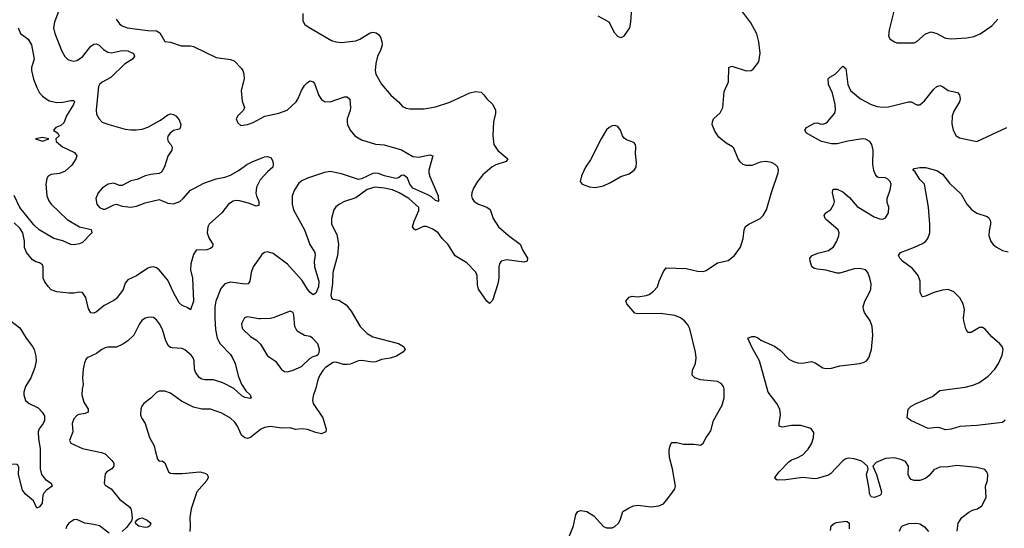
# Model space of a CAD drawing. Header units: inches. Extents: x 1771504 to 1971212, y 471788 to 643615.
# Tile 265 of 587: x 1828310 to 1835224, y 609453 to 613027. Entities that reach past the tile are written whole.
import ezdxf

# ---------------------------------------------------------------- set-up
doc = ezdxf.new("R2010")
doc.units = ezdxf.units.IN
doc.header["$MEASUREMENT"] = 0
for name, color, linetype in [('B8620', 7, 'Continuous'), ('B8621', 7, 'Continuous'), ('B8630', 7, 'Continuous'), ('B8631', 7, 'Continuous')]:
    doc.layers.add(name, color=color, linetype=linetype)

msp = doc.modelspace()

# ---------------------------------------------------------------- linework, layer by layer
at = {"layer": 'B8620', "color": 5}
for points, elevation in [([(1828454.3, 610000), (1828453, 609870), (1828463, 609830), (1828490, 609796.3), (1828530.8, 609770), (1828538.8, 609750), (1828499, 609721), (1828479.5, 609700.5), (1828473.3, 609686.7), (1828466.8, 609630), (1828450, 609604), (1828430, 609595.3), (1828406, 609646), (1828350, 609692.3), (1828330, 609722), (1828301.6, 609830), (1828303.3, 609883.3), (1828297.7, 609897.7), (1828290, 609902), (1828250, 609903.1), (1828228.3, 609928.3), (1828216.3, 610000)], 440), ([(1828815.8, 610000), (1828885.5, 609985.5), (1828910, 609975.6), (1828957.3, 609930), (1828970.7, 609910), (1828970.7, 609890), (1828957.3, 609870), (1828922, 609850), (1828910, 609836), (1828902, 609770), (1828910, 609756.3), (1828951.1, 609731.1), (1829010, 609658.2), (1829082.3, 609602.3), (1829091.1, 609590), (1829095.9, 609570), (1829098.7, 609521.3), (1829095.2, 609504.8), (1829060.5, 609459.5), (1829029, 609431)], 460), ([(1829261.7, 610000), (1829278, 609938), (1829290, 609925.5), (1829310, 609926), (1829330, 609914), (1829356, 609850), (1829370, 609840.7), (1829390, 609837.3), (1829450, 609838.4), (1829574, 609850), (1829610, 609840.7), (1829626, 609830), (1829630, 609822), (1829632.7, 609810), (1829623, 609790), (1829554.7, 609710), (1829514.7, 609590), (1829504.4, 609530), (1829507.3, 609470), (1829503.5, 609430)], 480), ([(1828938.2, 609418.2), (1828870, 609469.6), (1828830, 609480.5), (1828768.1, 609488.1), (1828710, 609514), (1828690, 609511.6), (1828654.8, 609490), (1828640.5, 609470), (1828633, 609450)], 460)]:
    msp.add_lwpolyline(points, dxfattribs=dict(at, elevation=elevation))
at = {"layer": 'B8620', "color": 5, "elevation": 460}
msp.add_lwpolyline([(1829190, 609459.3), (1829147, 609467), (1829125.1, 609485.1), (1829124.1, 609495.9), (1829132.7, 609510), (1829150, 609523), (1829170, 609527.3), (1829204.7, 609510), (1829231.3, 609490), (1829224.7, 609470), (1829210, 609461.2)], close=True, dxfattribs=at)
at = {"layer": 'B8621', "color": 5}
for points, elevation in [([(1828590.8, 613109.2), (1828553.5, 613010), (1828546.5, 612970), (1828557.4, 612930), (1828605.7, 612805.7), (1828626.9, 612766.9), (1828647.7, 612747.7), (1828670, 612738.7), (1828690, 612736), (1828710, 612739.6), (1828750, 612765.8), (1828810, 612839.7), (1828830, 612853.4), (1828850, 612856.9), (1828868.2, 612848.2), (1828898.2, 612818.2), (1828930, 612798.3), (1828953.9, 612793.9), (1829030, 612809.3), (1829070, 612808.2), (1829108.5, 612790), (1829115.6, 612770), (1829102, 612750), (1829047, 612713), (1828950, 612620.3), (1828890, 612587.5), (1828870, 612571.1), (1828862.2, 612557.8), (1828846, 612390), (1828850, 612361.6), (1828867.6, 612330), (1828890, 612306.7), (1828934.8, 612290), (1829050, 612258.4), (1829090, 612252.4), (1829127.1, 612252.9), (1829170, 612258), (1829210, 612272.4), (1829299.4, 612320.6), (1829350, 612357.6), (1829370, 612363.9), (1829390, 612360.8), (1829406.7, 612350), (1829430, 612322), (1829440.3, 612290), (1829436.1, 612263.9), (1829430, 612257.2), (1829390, 612247.3), (1829366.8, 612230), (1829350.7, 612209.3), (1829347.3, 612190), (1829353, 612170), (1829370.3, 612150.3), (1829380.3, 612130), (1829377.4, 612110), (1829350, 612066.6), (1829327.2, 611992.8), (1829305.3, 611954.7), (1829290, 611945.1), (1829230, 611939.1), (1829190, 611928.4), (1829135.3, 611904.7), (1829090, 611893.5), (1829030, 611860.5), (1829010, 611861.6), (1828970, 611878.9), (1828930.8, 611870), (1828890, 611842.9), (1828860.4, 611810), (1828845.5, 611770), (1828850.6, 611730), (1828870, 611706), (1828895.6, 611695.6), (1828910, 611696), (1828970, 611726), (1828990, 611730.4), (1829030, 611716.5), (1829090, 611710.3), (1829130, 611717.4), (1829190, 611740.3), (1829290, 611762), (1829350, 611737.3), (1829390, 611733.2), (1829434, 611750), (1829458, 611770), (1829510, 611827.6), (1829536.6, 611843.4), (1829602.4, 611877.6), (1829690, 611908.7), (1829750, 611919.7), (1829790, 611933.4), (1829850.4, 611969.6), (1829904.8, 612010), (1829946, 612030), (1830000, 612050.6)], 440), ([(1828988.2, 613030), (1829010, 612998), (1829030, 612983.7), (1829064.7, 612970), (1829210, 612950.2), (1829270, 612947.9), (1829294.2, 612934.2), (1829330, 612873), (1829370, 612868.4), (1829444, 612844), (1829510, 612843.9), (1829530, 612839.2), (1829690, 612761.6), (1829790, 612747.2), (1829816.5, 612736.5), (1829865.6, 612685.6), (1829876.5, 612670), (1829884.9, 612644.9), (1829885.2, 612610), (1829864.9, 612530), (1829873.1, 612453.1), (1829887.7, 612410), (1829880.7, 612390), (1829842.8, 612350), (1829830.8, 612330), (1829840.7, 612300.7), (1829862, 612282), (1829910, 612290.6), (1829950, 612304.9), (1830000, 612331.5)], 460), ([(1828298.3, 612970), (1828316, 612930), (1828370, 612888.9), (1828394, 612850), (1828411, 612750), (1828393.8, 612690), (1828394, 612670), (1828407.7, 612607.7), (1828430.2, 612550.2), (1828450, 612513), (1828469.2, 612489.2), (1828517.4, 612457.4), (1828570, 612444.9), (1828614, 612446), (1828670, 612459.5), (1828690, 612458.8), (1828694.9, 612450), (1828688.2, 612430), (1828638.5, 612350), (1828619, 612301), (1828598, 612282), (1828562.8, 612270), (1828548.2, 612250), (1828578, 612230), (1828587.7, 612210), (1828562.8, 612190), (1828564.9, 612170), (1828610, 612134), (1828694.2, 612094.2), (1828710.4, 612070.4), (1828705.3, 612050), (1828675.5, 612004.5), (1828630, 611962.6), (1828590, 611946), (1828530, 611939.6), (1828510, 611926), (1828500.4, 611910), (1828493.7, 611870), (1828500.9, 611790), (1828514.5, 611754.5), (1828530, 611730.5), (1828643.4, 611623.4), (1828730, 611571.6), (1828811.6, 611551.6), (1828817.6, 611530), (1828750, 611461.4), (1828730, 611450.9), (1828690, 611444.2), (1828670, 611447.8), (1828613.5, 611473.5), (1828550, 611488), (1828446, 611550), (1828410, 611586.3), (1828310, 611707.1), (1828270, 611792.3)], 420), ([(1830000, 611903.1), (1829998.5, 611901.5), (1829972.7, 611850), (1829968.8, 611808.8), (1829971.7, 611790), (1829988.4, 611750), (1829990, 611722), (1829970, 611716.2), (1829917.4, 611737.4), (1829853.1, 611753.1), (1829830, 611755.4), (1829808.3, 611751.8), (1829776.1, 611730), (1829729.1, 611670), (1829639.7, 611590), (1829631.3, 611570), (1829625.7, 611530), (1829639.5, 611490), (1829665.3, 611450), (1829664.4, 611430), (1829650, 611418), (1829624.7, 611410), (1829550, 611406.6), (1829530, 611377.2), (1829511.4, 611310), (1829510.2, 611270), (1829522.3, 611210), (1829530.1, 611050), (1829510, 610988.7), (1829484.8, 611004.8), (1829450, 611018), (1829430, 611036.9), (1829390, 611109.6), (1829350, 611197.3), (1829290, 611269.6), (1829270, 611284.2), (1829250, 611289.7), (1829230, 611288.2), (1829210, 611280.4), (1829130, 611225.7), (1829070, 611199.7), (1829050, 611175.1), (1829036.1, 611130), (1828990, 611068.5), (1828970, 611053.1), (1828902.7, 611017.3), (1828850, 610974.7), (1828830, 610964.5), (1828810, 610966.6), (1828793.9, 610993.9), (1828774.9, 611074.9), (1828750, 611109), (1828730, 611112.7), (1828690, 611105.1), (1828654.6, 611105.4), (1828570, 611114.7), (1828530, 611129.6), (1828510, 611151.8), (1828483, 611190), (1828474.7, 611210), (1828473.7, 611290), (1828470, 611304), (1828450, 611317.6), (1828424.2, 611324.2), (1828399.1, 611339.1), (1828358.7, 611390), (1828344.8, 611424.8), (1828343.2, 611470), (1828332.4, 611530), (1828310, 611562.6), (1828270, 611599.3)], 440), ([(1830000, 611362.4), (1829950.2, 611290), (1829935.5, 611250), (1829927, 611190), (1829914, 611170), (1829892.7, 611167.3), (1829790, 611182.6), (1829750.2, 611169.8), (1829723.1, 611136.9), (1829686.4, 611050), (1829679.7, 611010), (1829679.4, 610930), (1829685.4, 610850), (1829697.5, 610790), (1829718.2, 610750), (1829790, 610673.2), (1829805, 610650), (1829822, 610610), (1829843.3, 610523.3), (1829866.5, 610466.5), (1829898.5, 610418.5), (1829928, 610390), (1829936.3, 610370), (1829930, 610364.5), (1829890, 610372.8), (1829870, 610383.8), (1829814.1, 610434.1), (1829736, 610476), (1829670, 610496), (1829610, 610495.8), (1829590, 610499.8), (1829570, 610513.5), (1829544.4, 610550), (1829538.2, 610570), (1829535.4, 610630), (1829528.9, 610650), (1829513.6, 610670), (1829470, 610707.9), (1829450, 610717.4), (1829381.3, 610721.3), (1829370, 610723.5), (1829355.5, 610735.5), (1829336.4, 610770), (1829312.8, 610850), (1829291.5, 610890), (1829270, 610918.4), (1829250, 610933.6), (1829237.1, 610937.1), (1829210, 610935.1), (1829191.5, 610928.5), (1829168.1, 610911.9), (1829152.2, 610890), (1829111.6, 610810), (1829069.1, 610770), (1829034.2, 610745.8), (1828990, 610725.5), (1828930, 610726.6), (1828910, 610721.8), (1828886.5, 610710), (1828850, 610681), (1828788, 610652), (1828777.4, 610642.6), (1828764, 610616), (1828755.6, 610570), (1828751.3, 610510), (1828756.3, 610463.7), (1828748.8, 610430), (1828747, 610390), (1828759.5, 610339.5), (1828790.4, 610290), (1828790.4, 610270), (1828770, 610258.7), (1828726.3, 610253.7), (1828710, 610245.7), (1828690, 610222.4), (1828679.2, 610190), (1828682.4, 610130), (1828659.5, 610070), (1828670, 610050.7), (1828750, 610013.7), (1828815.8, 610000)], 460), ([(1828250, 610907.2), (1828310, 610861.6), (1828354.3, 610790), (1828399.5, 610730), (1828410.4, 610710), (1828422.7, 610662.7), (1828425.8, 610630), (1828417.3, 610582.7), (1828387.7, 610510), (1828350, 610449.5), (1828338, 610410), (1828338.5, 610390), (1828350.3, 610350.3), (1828376, 610330), (1828440.5, 610300.5), (1828468.5, 610268.5), (1828483, 610243), (1828483, 610210), (1828475.5, 610190), (1828447.6, 610152.4), (1828439.5, 610130), (1828442.4, 610082.4), (1828454.4, 610014.4), (1828454.3, 610000)], 440), ([(1830000, 610925.4), (1829990, 610925.1), (1829910, 610938.5), (1829888.4, 610931.6), (1829868.1, 610890), (1829869.1, 610870), (1829875.6, 610855.6), (1829930, 610799.5), (1829973.7, 610773.7), (1829994.5, 610754.5), (1830000, 610745.6)], 480), ([(1830000, 610147.1), (1829930, 610091), (1829910, 610084.4), (1829890, 610088.2), (1829867.3, 610107.3), (1829839.3, 610170), (1829819.5, 610199.5), (1829790, 610226), (1829730, 610262.6), (1829650, 610290.8), (1829590, 610290.8), (1829530, 610303.1), (1829445.9, 610345.9), (1829370, 610403.6), (1829330, 610416.9), (1829290, 610415.8), (1829270, 610407.6), (1829230, 610367.3), (1829180.5, 610330), (1829167.8, 610312.2), (1829160.3, 610290), (1829158.9, 610250), (1829166.3, 610230), (1829191.4, 610190), (1829222, 610090), (1829253.1, 610033.1), (1829261.7, 610000)], 480)]:
    msp.add_lwpolyline(points, dxfattribs=dict(at, elevation=elevation))
at = {"layer": 'B8621', "color": 5, "elevation": 420}
msp.add_lwpolyline([(1828470, 612199.1), (1828422, 612190), (1828470, 612173), (1828510, 612187.3), (1828514, 612190)], close=True, dxfattribs=at)
at = {"layer": 'B8630', "color": 5}
for points, elevation in [([(1832170, 609400.5), (1832197.7, 609470), (1832214.8, 609550), (1832229.7, 609570), (1832250, 609579), (1832291.5, 609571.5), (1832341.5, 609541.5), (1832410, 609464.9), (1832430, 609455.5), (1832470, 609455.5), (1832490, 609464.9), (1832514, 609490), (1832525.6, 609510), (1832546, 609570), (1832590, 609597.6), (1832619, 609610), (1832650, 609616.5), (1832744.4, 609604.4), (1832798, 609610), (1832830, 609624), (1832852.3, 609650), (1832890, 609698.8), (1832909.4, 609730), (1832915.1, 609750), (1832894, 609870), (1832873.6, 609950), (1832869.6, 609990.4), (1832871, 610000)], 480), ([(1834891.8, 609431.8), (1834900.7, 609490), (1834925.6, 609530), (1834973.7, 609566.3), (1834999.8, 609580.2), (1835036, 609590), (1835066.6, 609610), (1835096, 609670), (1835092.3, 609750), (1835105.2, 609790), (1835108.7, 609830), (1835102, 609850), (1835086, 609866), (1835030, 609880.9), (1834890, 609893.3), (1834830, 609884.7), (1834770, 609882.6), (1834730, 609863), (1834696.1, 609823.9), (1834670, 609804), (1834630, 609789.7), (1834590, 609787.8), (1834570, 609796.2), (1834555.6, 609815.6), (1834549.7, 609830), (1834552, 609890), (1834530, 609921.6), (1834496.6, 609936.6), (1834450, 609948), (1834390, 609943.6), (1834324.5, 609915.5), (1834300.7, 609890), (1834326.4, 609830), (1834360.4, 609710), (1834356.3, 609690), (1834350, 609682.7), (1834310, 609669.3), (1834290, 609673.2), (1834276.6, 609696.6), (1834275.8, 609730), (1834255.8, 609830), (1834267.3, 609870), (1834263.7, 609890), (1834224.1, 609924.1), (1834170, 609941.1), (1834130, 609946), (1834110, 609940.5), (1834090, 609927.3), (1834004, 609836), (1833990, 609826.9), (1833910, 609803.1), (1833890, 609800.5), (1833810, 609809.7), (1833690, 609794.7), (1833632.1, 609792.1), (1833619.3, 609799.3), (1833612.7, 609810), (1833642, 609850), (1833710, 609920.5), (1833730, 609934.4), (1833770, 609948.5), (1833809.4, 609970), (1833837.6, 610000)], 460), ([(1834003.6, 609436.4), (1834008.3, 609470), (1834030, 609487.4), (1834046.1, 609493.9), (1834110, 609503.7), (1834121.1, 609501.1), (1834134.8, 609490), (1834135.5, 609450)], 460), ([(1834487, 609433), (1834498.7, 609461.3), (1834509.8, 609470.2), (1834554, 609486), (1834608.7, 609488.7), (1834630, 609483.9), (1834663.1, 609463.1), (1834690.4, 609430)], 460)]:
    msp.add_lwpolyline(points, dxfattribs=dict(at, elevation=elevation))
at = {"layer": 'B8631', "color": 5}
for points, elevation in [([(1834478, 613210), (1834416, 612956), (1834411.1, 612911.1), (1834422, 612890), (1834452, 612870), (1834470, 612864), (1834590, 612864.9), (1834610, 612874), (1834670, 612928.2), (1834710, 612941.3), (1834750, 612930.4), (1834810, 612897), (1834850, 612892.2), (1834961.2, 612898.8), (1835010, 612908.4), (1835054, 612926), (1835136.6, 612983.4), (1835177.2, 613030)], 480), ([(1830297, 613070), (1830298.7, 613018.7), (1830313.3, 612993.3), (1830335.3, 612975.3), (1830500.5, 612880.5), (1830530, 612870.3), (1830570, 612866.5), (1830670, 612879.1), (1830698.4, 612890), (1830770, 612933.1), (1830790, 612938.3), (1830813.1, 612933.1), (1830830, 612922.4), (1830843.7, 612903.7), (1830853.9, 612873.9), (1830854.6, 612850), (1830843.1, 612810), (1830823.2, 612770), (1830810, 612719), (1830804.9, 612670), (1830810, 612644.9), (1830850, 612572.4), (1830916, 612496), (1830970, 612450.3), (1830997.6, 612417.6), (1831023.8, 612403.8), (1831050, 612399.2), (1831150, 612400.2), (1831230, 612415.2), (1831330, 612446.4), (1831470, 612512.7), (1831510, 612522.3), (1831550, 612517.6), (1831570, 612498.7), (1831590.1, 612470), (1831631.9, 612430), (1831650.8, 612390), (1831651.9, 612368.1), (1831636.9, 612310), (1831631.6, 612210), (1831639.5, 612150), (1831666.8, 612106.8), (1831737.3, 612050), (1831726.8, 612030), (1831653.1, 612006.9), (1831627.3, 611992.7), (1831563.1, 611936.9), (1831524.4, 611890), (1831496.2, 611843.8), (1831483.8, 611810), (1831481.6, 611790), (1831486, 611770), (1831502, 611750), (1831530.7, 611730), (1831590, 611708.5), (1831613.8, 611693.8), (1831634.9, 611630), (1831671.1, 611571.1), (1831742, 611510), (1831823.1, 611450), (1831844, 611404), (1831875.8, 611350), (1831873, 611330), (1831850, 611324), (1831730, 611339.3), (1831690, 611329.6), (1831678.3, 611310), (1831674.7, 611290), (1831674.6, 611210), (1831667, 611170), (1831630, 611052.7), (1831610, 611032.7), (1831590, 611049.2), (1831532.2, 611132.2), (1831524.4, 611164.4), (1831522, 611230), (1831512.3, 611252.3), (1831450, 611318.3), (1831366.7, 611366.7), (1831315.4, 611450), (1831276, 611490), (1831248.2, 611528.2), (1831210, 611554.6), (1831165.5, 611574.5), (1831145.5, 611574.5), (1831090, 611548), (1831076.4, 611556.4), (1831068.7, 611570), (1831079, 611610), (1831113.2, 611686.8), (1831112.3, 611707.7), (1831043.1, 611770), (1830973.7, 611810), (1830928.3, 611830), (1830870, 611843.9), (1830804.7, 611850), (1830750, 611834.5), (1830670, 611774.6), (1830591, 611749), (1830554.9, 611730), (1830529.3, 611710.7), (1830516, 611690), (1830498.5, 611630), (1830498.9, 611590), (1830536.4, 611516.4), (1830549.6, 611449.6), (1830540.7, 611370), (1830509.6, 611250), (1830506.4, 611173.6), (1830494.9, 611090), (1830499.1, 611070), (1830510, 611063.7), (1830550, 611057), (1830602.7, 611022.7), (1830638.5, 610978.5), (1830700.6, 610870), (1830750, 610820.9), (1830790, 610799), (1830970.9, 610750.9), (1831004.9, 610730), (1831016.3, 610710), (1831000.7, 610690), (1830956.5, 610663.5), (1830911.3, 610648.7), (1830850, 610638.3), (1830810, 610623.1), (1830790, 610621), (1830710, 610632.8), (1830690, 610629.8), (1830630, 610605.1), (1830610, 610602.7), (1830583.8, 610603.8), (1830530, 610619.6), (1830510, 610618), (1830457.5, 610582.5), (1830437.5, 610562.5), (1830417.1, 610530), (1830403.8, 610496.2), (1830390, 610437.2), (1830370, 610384), (1830366.3, 610350), (1830370.4, 610330), (1830437.4, 610230), (1830462.4, 610150), (1830459.1, 610130), (1830430, 610117.4), (1830390, 610125.1), (1830330, 610147.1), (1830290, 610151), (1830247.5, 610147.5), (1830210, 610158), (1830150, 610157.7), (1830070, 610167.9), (1830030, 610161.1), (1830003.7, 610150), (1830000, 610147.1)], 480), ([(1832604.9, 613110), (1832599, 613010), (1832591.8, 612970), (1832550, 612907.3), (1832530, 612898.4), (1832510, 612907.8), (1832490, 612932), (1832448, 613008), (1832372, 613052)], 480), ([(1832871, 610000), (1832874.8, 610025.2), (1832884, 610050), (1832890, 610054.8), (1832924.5, 610055.5), (1832970, 610044.4), (1833045.2, 610045.2), (1833090, 610037.3), (1833110, 610051), (1833129.6, 610090.4), (1833162, 610138), (1833182.9, 610210), (1833242.7, 610317.3), (1833256.2, 610370), (1833257, 610430), (1833252, 610450), (1833236, 610470), (1833210, 610484.5), (1833090, 610495.1), (1833049.8, 610509.8), (1833032.3, 610530), (1833035.3, 610564.7), (1833055.6, 610610), (1833059.6, 610650), (1833056.3, 610690), (1833015.2, 610855.2), (1833002.6, 610882.6), (1832977, 610910), (1832950, 610932.4), (1832910, 610947.6), (1832810, 610962.4), (1832650, 610959.7), (1832630, 610964.5), (1832572.3, 611030), (1832566.6, 611050), (1832590, 611078), (1832610, 611083.8), (1832650, 611080.4), (1832710, 611088.5), (1832730, 611096.3), (1832761.2, 611118.8), (1832789.3, 611150), (1832800.7, 611190), (1832830, 611258), (1832850, 611284), (1832990, 611277.6), (1833070, 611260.4), (1833110, 611257.1), (1833130, 611263.8), (1833210, 611318), (1833285.2, 611334.8), (1833329.4, 611370.6), (1833371.9, 611428.1), (1833391.1, 611488.9), (1833397.4, 611550), (1833407.4, 611572.6), (1833429.8, 611590.2), (1833509.3, 611630), (1833530, 611650.7), (1833553.3, 611690), (1833588.5, 611811.5), (1833636, 611950), (1833639, 611970), (1833634, 611990), (1833615.3, 612010), (1833590, 612022.7), (1833550, 612029.4), (1833510, 612024.5), (1833450, 612002.4), (1833410, 612001.6), (1833390, 612009.6), (1833370, 612027), (1833355.1, 612050), (1833324.2, 612124.2), (1833314.3, 612134.3), (1833270, 612158.4), (1833220.1, 612200.1), (1833190, 612242.7), (1833172.6, 612290), (1833173.7, 612310), (1833182.3, 612330), (1833227.9, 612372.1), (1833248.4, 612410), (1833257.7, 612522.3), (1833286.6, 612590), (1833290, 612691.3), (1833310, 612700.7), (1833410, 612667.7), (1833446, 612670), (1833460.2, 612679.8), (1833499, 612730), (1833509.3, 612790.7), (1833499.6, 612870), (1833486.5, 612926.5), (1833443.5, 613003.5), (1833366.5, 613106.5)], 480), ([(1833837.6, 610000), (1833847, 610010), (1833872.8, 610050), (1833884.7, 610090), (1833886, 610126), (1833870, 610149.4), (1833857.1, 610157.1), (1833794.5, 610174.5), (1833730, 610176.3), (1833664.1, 610164.1), (1833644, 610170), (1833642, 610190), (1833651.3, 610250), (1833647.8, 610290), (1833627.6, 610330), (1833566.2, 610410), (1833504.4, 610630), (1833450, 610725.2), (1833422, 610790), (1833450, 610801), (1833470, 610800.7), (1833490, 610793), (1833515.1, 610775.1), (1833610, 610733.7), (1833650, 610703.8), (1833710, 610640.5), (1833743.9, 610623.9), (1833774.6, 610614.6), (1833807.2, 610612.8), (1833870, 610625.5), (1833896.7, 610616.7), (1833950, 610579.3), (1833970, 610576.4), (1834010, 610578.4), (1834070, 610594.4), (1834210, 610610.4), (1834240.7, 610619.3), (1834257.2, 610630), (1834272.7, 610650), (1834291.3, 610708.7), (1834299.7, 610810), (1834295.8, 610870), (1834281.3, 610910), (1834243, 610970), (1834234.7, 610990), (1834233, 611010), (1834244.2, 611050), (1834277.6, 611110), (1834286.2, 611133.8), (1834287.8, 611170), (1834280.5, 611210), (1834264.5, 611250), (1834248.1, 611268.1), (1834210, 611278.9), (1834170, 611275.3), (1834070, 611245), (1834050, 611246), (1833970, 611266.6), (1833913, 611273), (1833890, 611279.5), (1833873.2, 611290), (1833860.9, 611330), (1833859.3, 611350), (1833874, 611370), (1833913.3, 611386.7), (1833990, 611404.9), (1834024.5, 611430), (1834047.6, 611470), (1834061.6, 611510), (1834063.6, 611530), (1834056.2, 611550), (1833978, 611618), (1833966.6, 611630), (1833958, 611650), (1833969.6, 611670.4), (1834006.2, 611693.8), (1834026.6, 611730), (1834031.8, 611750), (1834018, 611810), (1834019, 611830), (1834024.8, 611835.2), (1834050, 611836.4), (1834090, 611816.4), (1834137.7, 611777.7), (1834190, 611713.4), (1834310, 611642), (1834350, 611626.7), (1834370, 611626), (1834390, 611634.8), (1834409.5, 611670.5), (1834414, 611710), (1834402.3, 611742.3), (1834401.1, 611770), (1834422.4, 611830), (1834429.6, 611870), (1834422.9, 611890), (1834406.7, 611906.7), (1834390, 611914.7), (1834338.3, 611918.3), (1834330, 611921.6), (1834318.2, 611938.2), (1834307.4, 611967.4), (1834300.6, 612010), (1834302.7, 612110), (1834292.8, 612150), (1834279.1, 612170), (1834250, 612186.6), (1834228.9, 612188.9), (1834126.1, 612173.9), (1834050, 612153.5), (1834010, 612153.3), (1833940.9, 612170), (1833834, 612230), (1833824, 612250), (1833835.3, 612270), (1833890, 612299.3), (1833910, 612302.4), (1833930, 612294.4), (1833950, 612293.4), (1833970, 612300.2), (1833983, 612310), (1834032.7, 612370), (1834039.5, 612390), (1834036.2, 612430), (1834016.9, 612510), (1833988.6, 612570), (1833986.6, 612610), (1833998, 612622), (1834035.8, 612644.2), (1834090, 612700.7), (1834110, 612684.7), (1834125.8, 612570), (1834144.9, 612530), (1834213.4, 612470), (1834288.5, 612430), (1834330, 612417.1), (1834370, 612412.2), (1834410, 612414.7), (1834550, 612450.4), (1834570, 612448.4), (1834610, 612428.2), (1834630, 612428.4), (1834663.3, 612456.7), (1834730, 612539.5), (1834750, 612556.4), (1834770, 612563), (1834790, 612556.3), (1834830, 612528.5), (1834895.3, 612515.3), (1834910, 612498), (1834914, 612470), (1834910, 612449.3), (1834870, 612383.7), (1834856.9, 612350), (1834854.6, 612294.6), (1834863.8, 612250), (1834886.8, 612210), (1834910, 612196.3), (1835030, 612170.6), (1835242, 612270)], 460), ([(1830000, 612331.5), (1830031.6, 612348.4), (1830129, 612370), (1830188.4, 612391.6), (1830250.5, 612449.5), (1830266.5, 612473.5), (1830289.9, 612530.1), (1830310, 612563.8), (1830330, 612584.4), (1830350, 612596.4), (1830370, 612590.6), (1830379, 612579), (1830410, 612494.8), (1830430, 612464.9), (1830450, 612450.6), (1830490, 612448.7), (1830590, 612484.4), (1830610, 612485.5), (1830628.5, 612468.5), (1830631.7, 612408.3), (1830630, 612388.7), (1830610.4, 612330), (1830608.6, 612308.6), (1830612.2, 612290), (1830630.3, 612250), (1830662.6, 612210), (1830710, 612183.5), (1830807.9, 612152.1), (1830870, 612146.5), (1830991.7, 612111.7), (1831070, 612064.9), (1831110, 612060.3), (1831190, 612078), (1831210.5, 612070.5), (1831183.8, 611970), (1831183.8, 611950), (1831190, 611924.7), (1831248.2, 611790), (1831250.4, 611749.6), (1831230, 611755.6), (1831202, 611782), (1831176.8, 611796.8), (1831070, 611843.2), (1831049.8, 611870), (1831033.3, 611913.3), (1831007, 611933), (1830990, 611932), (1830970, 611915.1), (1830950, 611909.8), (1830872.3, 611930), (1830830, 611946.6), (1830810, 611948.4), (1830790, 611945.9), (1830710, 611907.2), (1830690, 611903.2), (1830570, 611944.4), (1830490, 611959.8), (1830450, 611953.8), (1830330, 611914.2), (1830290, 611895.4), (1830270, 611877.6), (1830238.7, 611830), (1830223.7, 611790), (1830222.7, 611730), (1830232.7, 611690), (1830309.5, 611549.5), (1830346.1, 611446.1), (1830381.7, 611390), (1830385.2, 611370), (1830378.4, 611330), (1830379.8, 611290), (1830409.3, 611189.3), (1830407.2, 611150), (1830390, 611105.1), (1830370, 611094.5), (1830350, 611108.7), (1830330, 611133.5), (1830294.5, 611194.5), (1830189.3, 611309.3), (1830090, 611383.5), (1830050, 611396.3), (1830030, 611391.8), (1830010, 611377), (1830000, 611362.4)], 460), ([(1830000, 612050.6), (1830030, 612062), (1830050, 612064.9), (1830076.2, 612056.2), (1830088, 612030), (1830090.8, 612010), (1830087.3, 611990), (1830050, 611957.6), (1830000, 611903.1)], 440), ([(1835230, 610212), (1835210, 610196.2), (1835030, 610174.5), (1834912.3, 610167.7), (1834849.5, 610149.5), (1834810, 610143.7), (1834770, 610158.4), (1834750, 610160.7), (1834690, 610155.1), (1834568, 610210), (1834542, 610230), (1834549.2, 610290), (1834569, 610310), (1834604, 610330), (1834720.5, 610379.5), (1834770, 610422), (1834950, 610445.2), (1835002, 610458), (1835044.2, 610475.7), (1835110, 610521.3), (1835156.8, 610570), (1835183.9, 610610), (1835208.2, 610670), (1835216.2, 610710), (1835209.4, 610730), (1835192.7, 610750), (1835137.2, 610797.2), (1835090, 610852.7), (1835070, 610862.7), (1835050, 610862.7), (1834990, 610829.3), (1834967.7, 610827.7), (1834954.3, 610854.3), (1834939.8, 610910), (1834937.2, 610930), (1834943.5, 610990), (1834935.6, 611030), (1834911.5, 611071.5), (1834870, 611113.3), (1834830, 611129.7), (1834790, 611127.3), (1834730, 611109.8), (1834670, 611084.7), (1834650, 611079.3), (1834643.9, 611083.9), (1834633.1, 611113.1), (1834632.8, 611190), (1834618, 611230), (1834579.4, 611279.4), (1834509.6, 611330), (1834489.6, 611350), (1834480.9, 611370), (1834494, 611390), (1834592.9, 611427.1), (1834650, 611454), (1834670.9, 611469.1), (1834687.8, 611490), (1834700.5, 611530), (1834701.1, 611590), (1834691.2, 611710), (1834663.7, 611870), (1834630, 611903.6), (1834596.9, 611956.9), (1834583.7, 611970), (1834584.8, 611975.2), (1834590, 611981), (1834630, 611987.3), (1834670, 611987.3), (1834750, 611966.7), (1834790, 611942), (1834838.6, 611878.6), (1834921.2, 611801.2), (1834960.2, 611730), (1834992.5, 611692.5), (1835030, 611667.1), (1835103.1, 611643.1), (1835114.8, 611634.8), (1835125.7, 611610), (1835126.5, 611590), (1835116.5, 611543.5), (1835115, 611510), (1835128.8, 611468.8), (1835146.5, 611446.5), (1835170, 611427.7), (1835210, 611405.3), (1835250, 611395.3)], 440), ([(1830000, 610745.6), (1830050, 610664), (1830106.4, 610626.4), (1830148.5, 610568.5), (1830170, 610554), (1830190, 610553.4), (1830230, 610563), (1830289, 610590), (1830350, 610647.3), (1830370, 610660.7), (1830393.6, 610666.4), (1830405.2, 610674.8), (1830412.7, 610687.3), (1830416, 610710), (1830402.7, 610750), (1830365.2, 610790), (1830350, 610800.9), (1830310, 610806.6), (1830258, 610838), (1830241.1, 610870), (1830235.1, 610950), (1830229.4, 610969.4), (1830210, 610978), (1830090, 610931.5), (1830070, 610927.8), (1830000, 610925.4)], 480)]:
    msp.add_lwpolyline(points, dxfattribs=dict(at, elevation=elevation))
at = {"layer": 'B8631', "color": 5, "elevation": 520}
msp.add_lwpolyline([(1832490, 612283.1), (1832470, 612279.7), (1832450, 612269.8), (1832430, 612251.8), (1832392.2, 612190), (1832318.7, 612041.3), (1832283.2, 611990), (1832255.3, 611930), (1832246, 611890), (1832260.7, 611870), (1832310, 611852), (1832350, 611848.5), (1832410, 611858.7), (1832458.4, 611881.6), (1832530, 611924.4), (1832590, 611944.2), (1832625.1, 611970), (1832637.7, 611990), (1832642, 612022), (1832633.4, 612086.6), (1832636.9, 612130), (1832633.6, 612150), (1832622.7, 612162.7), (1832570, 612182.4), (1832554.1, 612194.1), (1832543.5, 612210), (1832529.8, 612250), (1832510, 612276.9)], close=True, dxfattribs=at)

doc.saveas('drawing.dxf')
